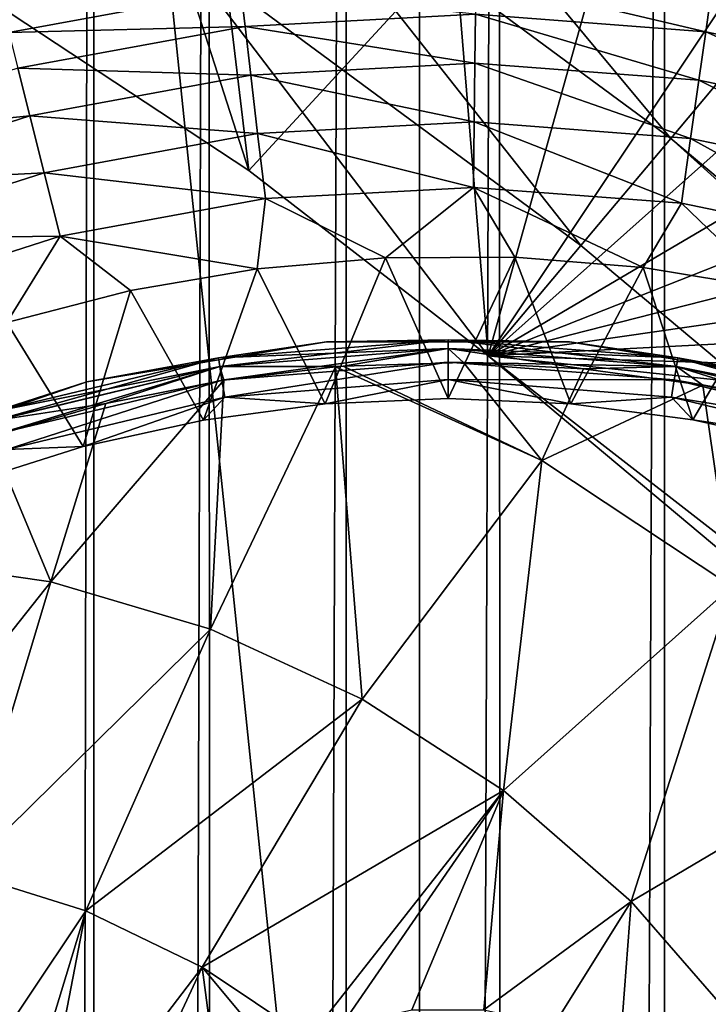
# Model space of a CAD drawing. Header units: metres. Extents: x -206 to 75, y -104 to 104.
# Tile 293 of 656: x -168.39 to -166.17, y 51.56 to 54.75. Entities that reach past the tile are written whole.
import ezdxf

# ---------------------------------------------------------------- set-up
doc = ezdxf.new("R2010")
doc.units = ezdxf.units.M
doc.layers.add('solid_01_1-CONSUMER_THERM_B_125288', color=7, linetype='CONTINUOUS')

msp = doc.modelspace()

# ---------------------------------------------------------------- linework, layer by layer
at = {"layer": 'solid_01_1-CONSUMER_THERM_B_125288'}
for points in [[(-106.887138, 47.939438, 1.5), (-97.174187, 56.091938, 1.5), (-200.514557, 74.966148, 1.5)], [(-107.910683, 47.194191, 1.5), (-106.887138, 47.939438, 1.5), (-200.514557, 74.966148, 1.5)], [(-108.467331, 46.871483, 1.5), (-107.910683, 47.194191, 1.5), (-200.514557, 74.966148, 1.5)], [(-109.048912, 46.586853, 1.5), (-108.467331, 46.871483, 1.5), (-200.514557, 74.966148, 1.5)], [(-109.651024, 46.343178, 1.5), (-109.048912, 46.586853, 1.5), (-200.514557, 74.966148, 1.5)], [(-110.268845, 46.142639, 1.5), (-109.651024, 46.343178, 1.5), (-200.514557, 74.966148, 1.5)], [(-110.897278, 45.986664, 1.5), (-110.268845, 46.142639, 1.5), (-200.514557, 74.966148, 1.5)], [(-111.53109, 45.875885, 1.5), (-110.897278, 45.986664, 1.5), (-200.514557, 74.966148, 1.5)], [(-112.794189, 45.78849, 1.5), (-111.53109, 45.875885, 1.5), (-200.514557, 74.966148, 1.5)], [(-168.100571, 58.189758, 1.5), (-112.794189, 45.78849, 1.5), (-200.514557, 74.966148, 1.5)], [(-168.448624, 65.133507), (-168.15712, 64.662857), (-168.429977, -65.192032)], [(-168.15712, 64.662857), (-168.138596, -64.721298), (-168.429977, -65.192032)], [(-168.15712, 64.662857), (-167.784088, 64.253792), (-168.138596, -64.721298)], [(-167.784088, 64.253792), (-167.765686, -64.312126), (-168.138596, -64.721298)], [(-167.784088, 64.253792), (-167.342255, 63.920231), (-167.765686, -64.312126)], [(-167.342255, 63.920231), (-167.323944, -63.978439), (-167.765686, -64.312126)], [(-167.342255, 63.920231), (-166.846649, 63.673542), (-167.323944, -63.978439)], [(-166.846649, 63.673542), (-166.8284, -63.731609), (-167.323944, -63.978439)], [(-166.846649, 63.673542), (-166.314148, 63.522121), (-166.8284, -63.731609)], [(-76.404617, 63.580017, 75.400002), (-185.604614, 63.572178, 75.400002), (-92.716316, 42.429672, 75.400002)], [(-185.604614, 63.572178, 75.400002), (-93.500069, 42.491352, 75.400002), (-92.716316, 42.429672, 75.400002)], [(-185.604614, 63.572178, 75.400002), (-168.500076, 42.491318, 75.400002), (-93.500069, 42.491352, 75.400002)], [(-166.314148, 63.522121), (-166.295959, -63.580036), (-166.8284, -63.731609)], [(-166.314148, 63.522121), (-165.762909, 63.471123), (-166.295959, -63.580036)], [(-165.762909, 63.471123), (-165.744736, -63.528877), (-166.295959, -63.580036)], [(-168.604477, 61.573399, 69.400002), (-167.103424, 47.073505, 63.5), (-168.603424, 47.073399, 63.5)], [(-167.104019, 55.223503, 66.816208), (-167.103424, 47.073505, 63.5), (-168.604477, 61.573399, 69.400002)], [(-168.100571, 58.189758, 1.5), (-166.403046, 57.2313, 1.5), (-112.794189, 45.78849, 1.5)], [(-166.403046, 57.2313, 1.5), (-149.226578, 45.783272, 1.5), (-112.794189, 45.78849, 1.5)], [(-166.403046, 57.2313, 1.5), (-150.489685, 45.870308, 1.5), (-149.226578, 45.783272, 1.5)], [(-166.403046, 57.2313, 1.5), (-151.123535, 45.980904, 1.5), (-150.489685, 45.870308, 1.5)], [(-166.403046, 57.2313, 1.5), (-164.849518, 56.082249, 1.5), (-151.123535, 45.980904, 1.5)], [(-167.211197, 56.021198, 2.826262), (-167.413162, 55.709095, 3.113388), (-166.023544, 54.682697, 3.113388)], [(-165.784622, 54.967514, 2.826262), (-167.211197, 56.021198, 2.826262), (-166.023544, 54.682697, 3.113388)], [(-167.413162, 55.709095, 3.113388), (-167.640762, 55.357407, 3.325905), (-166.29277, 54.361759, 3.325905)], [(-166.023544, 54.682697, 3.113388), (-167.413162, 55.709095, 3.113388), (-166.29277, 54.361759, 3.325905)], [(-167.640762, 55.357407, 3.325905), (-167.885925, 54.978554, 3.45631), (-166.582779, 54.016029, 3.45631)], [(-166.29277, 54.361759, 3.325905), (-167.640762, 55.357407, 3.325905), (-166.582779, 54.016029, 3.45631)], [(-167.103546, 48.573505, 72.400002), (-167.104019, 55.223503, 72.400002), (-160.187317, 55.224003, 72.400002)], [(-167.103546, 48.573505, 69.900002), (-167.103424, 47.073505, 63.5), (-167.104019, 55.223503, 66.816208)], [(-167.103546, 48.573505, 69.900002), (-167.104019, 55.223503, 72.400002), (-167.103546, 48.573505, 72.400002)], [(-167.103546, 48.573505, 69.900002), (-167.104019, 55.223503, 66.816208), (-167.104019, 55.223503, 72.400002)], [(-167.103546, 48.573505, 72.400002), (-160.187317, 55.224003, 72.400002), (-159.994614, 54.5121, 72.400002)], [(-167.885925, 54.978554, 3.45631), (-168.470688, 54.795467, 3.5), (-167.654373, 54.258259, 3.5)], [(-167.885925, 54.978554, 3.45631), (-167.654373, 54.258259, 3.5), (-166.881851, 53.659512, 3.5)], [(-166.582779, 54.016029, 3.45631), (-167.885925, 54.978554, 3.45631), (-166.881851, 53.659512, 3.5)], [(-166.989304, 54.981216, 3.5), (-167.654373, 54.258259, 3.5), (-167.735794, 54.934597, 3.5)], [(-166.989304, 54.981216, 3.5), (-166.881851, 53.659512, 3.5), (-167.654373, 54.258259, 3.5)], [(-166.518646, 54.962727, 3.5), (-166.881851, 53.659512, 3.5), (-166.989304, 54.981216, 3.5)], [(-166.050522, 54.907318, 3.5), (-166.881851, 53.659512, 3.5), (-166.518646, 54.962727, 3.5)], [(-167.735794, 54.934597, 3.5), (-167.654373, 54.258259, 3.5), (-168.470688, 54.795467, 3.5)], [(-165.588821, 54.815479, 3.5), (-166.881851, 53.659512, 3.5), (-166.050522, 54.907318, 3.5)], [(-166.922958, 54.763088, 13.122963), (-166.179794, 54.70652, 13.122963), (-166.9216, 54.882187, 12.933075)], [(-166.179794, 54.70652, 13.122963), (-166.163116, 54.824455, 12.933075), (-166.9216, 54.882187, 12.933075)], [(-168.429306, 54.704189, 12.933075), (-167.681198, 54.841873, 12.933075), (-168.447311, 54.77578, 12.721427)], [(-167.667236, 54.723591, 13.122963), (-167.681198, 54.841873, 12.933075), (-168.429306, 54.704189, 12.933075)], [(-167.667236, 54.723591, 13.122963), (-166.922958, 54.763088, 13.122963), (-167.681198, 54.841873, 12.933075)], [(-165.135117, 54.687527, 3.5), (-166.881851, 53.659512, 3.5), (-165.588821, 54.815479, 3.5)], [(-166.179794, 54.70652, 13.122963), (-165.450073, 54.554832, 13.122963), (-166.163116, 54.824455, 12.933075)], [(-166.924774, 54.604687, 13.281551), (-166.922958, 54.763088, 13.122963), (-167.667236, 54.723591, 13.122963)], [(-166.924774, 54.604687, 13.281551), (-166.201965, 54.549671, 13.281551), (-166.922958, 54.763088, 13.122963)], [(-166.201965, 54.549671, 13.281551), (-166.179794, 54.70652, 13.122963), (-166.922958, 54.763088, 13.122963)], [(-168.400238, 54.588684, 13.122963), (-167.667236, 54.723591, 13.122963), (-168.429306, 54.704189, 12.933075)], [(-167.648666, 54.566273, 13.281551), (-167.667236, 54.723591, 13.122963), (-168.400238, 54.588684, 13.122963)], [(-167.648666, 54.566273, 13.281551), (-166.924774, 54.604687, 13.281551), (-167.667236, 54.723591, 13.122963)], [(-166.201965, 54.549671, 13.281551), (-165.492233, 54.402138, 13.281551), (-166.179794, 54.70652, 13.122963)], [(-165.492233, 54.402138, 13.281551), (-165.450073, 54.554832, 13.122963), (-166.179794, 54.70652, 13.122963)], [(-164.693207, 54.524494, 3.5), (-166.881851, 53.659512, 3.5), (-165.135117, 54.687527, 3.5)], [(-156.576645, 46.213043, 3.325387), (-166.023544, 54.682697, 3.113388), (-166.29277, 54.361759, 3.325905)], [(-166.926956, 54.414944, 13.400871), (-166.924774, 54.604687, 13.281551), (-167.648666, 54.566273, 13.281551)], [(-166.926956, 54.414944, 13.400871), (-166.228531, 54.361786, 13.400871), (-166.924774, 54.604687, 13.281551)], [(-166.228531, 54.361786, 13.400871), (-166.201965, 54.549671, 13.281551), (-166.924774, 54.604687, 13.281551)], [(-168.361588, 54.435062, 13.281551), (-168.400238, 54.588684, 13.122963), (-169.109802, 54.360611, 13.122963)], [(-168.361588, 54.435062, 13.281551), (-167.648666, 54.566273, 13.281551), (-168.400238, 54.588684, 13.122963)], [(-167.626419, 54.377827, 13.400871), (-167.648666, 54.566273, 13.281551), (-168.361588, 54.435062, 13.281551)], [(-167.626419, 54.377827, 13.400871), (-166.926956, 54.414944, 13.400871), (-167.648666, 54.566273, 13.281551)], [(-166.228531, 54.361786, 13.400871), (-165.542755, 54.219227, 13.400871), (-166.201965, 54.549671, 13.281551)], [(-165.542755, 54.219227, 13.400871), (-165.492233, 54.402138, 13.281551), (-166.201965, 54.549671, 13.281551)], [(-167.103546, 48.573505, 72.400002), (-159.994614, 54.5121, 72.400002), (-159.681976, 53.844639, 72.400002)], [(-164.265442, 54.327297, 3.5), (-166.881851, 53.659512, 3.5), (-164.693207, 54.524494, 3.5)], [(-168.361588, 54.435062, 13.281551), (-169.109802, 54.360611, 13.122963), (-169.051712, 54.213238, 13.281551)], [(-168.315292, 54.251041, 13.400871), (-168.361588, 54.435062, 13.281551), (-169.051712, 54.213238, 13.281551)], [(-168.315292, 54.251041, 13.400871), (-167.626419, 54.377827, 13.400871), (-168.361588, 54.435062, 13.281551)], [(-166.929382, 54.203392, 13.474928), (-166.926956, 54.414944, 13.400871), (-167.626419, 54.377827, 13.400871)], [(-166.929382, 54.203392, 13.474928), (-166.258148, 54.152302, 13.474928), (-166.926956, 54.414944, 13.400871)], [(-166.258148, 54.152302, 13.474928), (-166.228531, 54.361786, 13.400871), (-166.926956, 54.414944, 13.400871)], [(-167.601608, 54.167721, 13.474928), (-167.626419, 54.377827, 13.400871), (-168.315292, 54.251041, 13.400871)], [(-167.601608, 54.167721, 13.474928), (-166.929382, 54.203392, 13.474928), (-167.626419, 54.377827, 13.400871)], [(-156.866318, 45.867725, 3.455959), (-166.29277, 54.361759, 3.325905), (-166.582779, 54.016029, 3.45631)], [(-156.866318, 45.867725, 3.455959), (-156.576645, 46.213043, 3.325387), (-166.29277, 54.361759, 3.325905)], [(-166.258148, 54.152302, 13.474928), (-165.599075, 54.015297, 13.474928), (-166.228531, 54.361786, 13.400871)], [(-165.599075, 54.015297, 13.474928), (-165.542755, 54.219227, 13.400871), (-166.228531, 54.361786, 13.400871)], [(-163.854156, 54.096962, 3.5), (-166.881851, 53.659512, 3.5), (-164.265442, 54.327297, 3.5)], [(-168.315292, 54.251041, 13.400871), (-169.051712, 54.213238, 13.281551), (-168.982132, 54.036705, 13.400871)], [(-168.263657, 54.045872, 13.474928), (-168.315292, 54.251041, 13.400871), (-168.982132, 54.036705, 13.400871)], [(-168.263657, 54.045872, 13.474928), (-167.601608, 54.167721, 13.474928), (-168.315292, 54.251041, 13.400871)], [(-167.601608, 54.167721, 13.474928), (-167.213425, 53.976181, 13.5), (-166.929382, 54.203392, 13.474928)], [(-166.929382, 54.203392, 13.474928), (-167.213425, 53.976181, 13.5), (-166.796539, 53.977493, 13.5)], [(-166.929382, 54.203392, 13.474928), (-166.796539, 53.977493, 13.5), (-166.381592, 53.944145, 13.5)], [(-166.929382, 54.203392, 13.474928), (-166.381592, 53.944145, 13.5), (-166.258148, 54.152302, 13.474928)], [(-168.263657, 54.045872, 13.474928), (-167.628311, 53.940205, 13.5), (-167.601608, 54.167721, 13.474928)], [(-167.601608, 54.167721, 13.474928), (-167.628311, 53.940205, 13.5), (-167.213425, 53.976181, 13.5)], [(-166.258148, 54.152302, 13.474928), (-166.381592, 53.944145, 13.5), (-165.971634, 53.876556, 13.5)], [(-166.258148, 54.152302, 13.474928), (-165.971634, 53.876556, 13.5), (-165.599075, 54.015297, 13.474928)], [(-163.462738, 53.835426, 3.5), (-166.881851, 53.659512, 3.5), (-163.854156, 54.096962, 3.5)], [(-168.263657, 54.045872, 13.474928), (-168.982132, 54.036705, 13.400871), (-168.904541, 53.839878, 13.474928)], [(-168.263657, 54.045872, 13.474928), (-168.904541, 53.839878, 13.474928), (-168.436646, 53.767147, 13.5)], [(-168.263657, 54.045872, 13.474928), (-168.436646, 53.767147, 13.5), (-168.037308, 53.870144, 13.5)], [(-168.263657, 54.045872, 13.474928), (-168.037308, 53.870144, 13.5), (-167.628311, 53.940205, 13.5)], [(-156.866318, 45.867725, 3.455959), (-166.582779, 54.016029, 3.45631), (-166.881851, 53.659512, 3.5)], [(-167.408264, 53.503551, 13.5), (-167.213425, 53.976181, 13.5), (-167.628311, 53.940205, 13.5)], [(-167.408264, 53.503551, 13.5), (-167.011719, 53.520943, 13.5), (-167.213425, 53.976181, 13.5)], [(-167.011719, 53.520943, 13.5), (-166.796539, 53.977493, 13.5), (-167.213425, 53.976181, 13.5)], [(-167.011719, 53.520943, 13.5), (-166.615158, 53.503704, 13.5), (-166.796539, 53.977493, 13.5)], [(-166.615158, 53.503704, 13.5), (-166.381592, 53.944145, 13.5), (-166.796539, 53.977493, 13.5)], [(-167.801804, 53.451664, 13.5), (-167.628311, 53.940205, 13.5), (-168.037308, 53.870144, 13.5)], [(-167.801804, 53.451664, 13.5), (-167.408264, 53.503551, 13.5), (-167.628311, 53.940205, 13.5)], [(-166.615158, 53.503704, 13.5), (-166.221603, 53.451969, 13.5), (-166.381592, 53.944145, 13.5)], [(-166.221603, 53.451969, 13.5), (-165.971634, 53.876556, 13.5), (-166.381592, 53.944145, 13.5)], [(-166.221603, 53.451969, 13.5), (-165.834045, 53.366131, 13.5), (-165.971634, 53.876556, 13.5)], [(-168.189316, 53.365673, 13.5), (-168.037308, 53.870144, 13.5), (-168.436646, 53.767147, 13.5)], [(-168.189316, 53.365673, 13.5), (-167.801804, 53.451664, 13.5), (-168.037308, 53.870144, 13.5)], [(-167.103546, 48.573505, 72.400002), (-159.681976, 53.844639, 72.400002), (-159.258514, 53.240978, 72.400002)], [(-163.092545, 53.543594, 3.5), (-166.881851, 53.659512, 3.5), (-163.462738, 53.835426, 3.5)], [(-168.567871, 53.246235, 13.5), (-168.189316, 53.365673, 13.5), (-168.436646, 53.767147, 13.5)], [(-167.403778, 53.704662, 17.098219), (-168.177567, 53.575424, 17.098219), (-167.753021, 53.652596, 17.160311)], [(-168.177567, 53.575424, 13.7), (-168.177567, 53.575424, 17.098219), (-167.403778, 53.704662, 17.098219)], [(-167.403778, 53.704662, 13.7), (-168.177567, 53.575424, 13.7), (-167.403778, 53.704662, 17.098219)], [(-167.753036, 53.652687, 13.638197), (-168.177567, 53.575424, 13.7), (-167.403778, 53.704662, 13.7)], [(-167.01152, 53.711155, 13.638197), (-167.753036, 53.652687, 13.638197), (-167.403778, 53.704662, 13.7)], [(-167.748581, 53.624596, 13.582392), (-167.753036, 53.652687, 13.638197), (-167.01152, 53.711155, 13.638197)], [(-167.403778, 53.704662, 17.098219), (-167.753021, 53.652596, 17.160311), (-167.01152, 53.71106, 17.160311)], [(-167.011505, 53.682316, 17.216368), (-167.01152, 53.71106, 17.160311), (-167.753021, 53.652596, 17.160311)], [(-167.011505, 53.682316, 17.216368), (-167.753021, 53.652596, 17.160311), (-167.74852, 53.624203, 17.216368)], [(-167.011505, 53.682709, 13.582392), (-167.748581, 53.624596, 13.582392), (-167.01152, 53.711155, 13.638197)], [(-167.741653, 53.58083, 13.538123), (-167.748581, 53.624596, 13.582392), (-167.011505, 53.682709, 13.582392)], [(-167.011505, 53.682316, 17.216368), (-167.74852, 53.624203, 17.216368), (-167.349991, 53.625271, 17.260666)], [(-167.011505, 53.638397, 13.538123), (-167.741653, 53.58083, 13.538123), (-167.011505, 53.682709, 13.582392)], [(-167.01152, 53.711155, 13.638197), (-167.403778, 53.704662, 13.7), (-166.619278, 53.704777, 13.7)], [(-166.619278, 53.704777, 17.098219), (-167.403778, 53.704662, 17.098219), (-167.01152, 53.71106, 17.160311)], [(-167.403778, 53.704662, 13.7), (-167.403778, 53.704662, 17.098219), (-166.619278, 53.704777, 17.098219)], [(-166.619278, 53.704777, 13.7), (-167.403778, 53.704662, 13.7), (-166.619278, 53.704777, 17.098219)], [(-167.011505, 53.682316, 17.216368), (-167.349991, 53.625271, 17.260666), (-166.961823, 53.637352, 17.260666)], [(-166.269974, 53.652901, 13.638197), (-167.01152, 53.711155, 13.638197), (-166.619278, 53.704777, 13.7)], [(-167.011505, 53.682709, 13.582392), (-167.01152, 53.711155, 13.638197), (-166.269974, 53.652901, 13.638197)], [(-166.619278, 53.704777, 17.098219), (-167.01152, 53.71106, 17.160311), (-166.269989, 53.652809, 17.160311)], [(-166.274475, 53.624416, 17.216368), (-166.269989, 53.652809, 17.160311), (-167.01152, 53.71106, 17.160311)], [(-166.274475, 53.624416, 17.216368), (-167.01152, 53.71106, 17.160311), (-167.011505, 53.682316, 17.216368)], [(-166.274414, 53.624805, 13.582392), (-167.011505, 53.682709, 13.582392), (-166.269974, 53.652901, 13.638197)], [(-167.011505, 53.638397, 13.538123), (-167.011505, 53.682709, 13.582392), (-166.274414, 53.624805, 13.582392)], [(-167.011505, 53.682316, 17.216368), (-166.961823, 53.637352, 17.260666), (-166.573975, 53.617115, 17.260666)], [(-166.274475, 53.624416, 17.216368), (-167.011505, 53.682316, 17.216368), (-166.573975, 53.617115, 17.260666)], [(-165.845459, 53.575764, 17.098219), (-166.619278, 53.704777, 17.098219), (-166.269989, 53.652809, 17.160311)], [(-166.619278, 53.704777, 13.7), (-166.619278, 53.704777, 17.098219), (-165.845459, 53.575764, 17.098219)], [(-165.845459, 53.575764, 13.7), (-166.619278, 53.704777, 13.7), (-165.845459, 53.575764, 17.098219)], [(-166.269974, 53.652901, 13.638197), (-166.619278, 53.704777, 13.7), (-165.845459, 53.575764, 13.7)], [(-167.753036, 53.652687, 13.638197), (-168.476288, 53.478943, 13.638197), (-168.177567, 53.575424, 13.7)], [(-168.467499, 53.451889, 13.582392), (-168.476288, 53.478943, 13.638197), (-167.753036, 53.652687, 13.638197)], [(-168.177567, 53.575424, 17.098219), (-168.476257, 53.478851, 17.160311), (-167.753021, 53.652596, 17.160311)], [(-167.74852, 53.624203, 17.216368), (-167.753021, 53.652596, 17.160311), (-168.476257, 53.478851, 17.160311)], [(-167.748581, 53.624596, 13.582392), (-168.467499, 53.451889, 13.582392), (-167.753036, 53.652687, 13.638197)], [(-156.866318, 45.867725, 3.455959), (-166.881851, 53.659512, 3.5), (-157.166565, 45.509792, 3.5)], [(-162.746674, 53.223858, 3.5), (-157.166565, 45.509792, 3.5), (-166.881851, 53.659512, 3.5)], [(-162.746674, 53.223858, 3.5), (-166.881851, 53.659512, 3.5), (-163.092545, 53.543594, 3.5)], [(-165.555588, 53.451931, 17.216368), (-166.269989, 53.652809, 17.160311), (-166.274475, 53.624416, 17.216368)], [(-166.274414, 53.624805, 13.582392), (-166.269974, 53.652901, 13.638197), (-165.546677, 53.479362, 13.638197)], [(-165.845459, 53.575764, 17.098219), (-166.269989, 53.652809, 17.160311), (-165.546707, 53.479271, 17.160311)], [(-165.555588, 53.451931, 17.216368), (-165.546707, 53.479271, 17.160311), (-166.269989, 53.652809, 17.160311)], [(-165.546677, 53.479362, 13.638197), (-166.269974, 53.652901, 13.638197), (-165.845459, 53.575764, 13.7)], [(-167.74852, 53.624203, 17.216368), (-168.476257, 53.478851, 17.160311), (-168.467377, 53.451515, 17.216368)], [(-168.453796, 53.409748, 13.538123), (-168.467499, 53.451889, 13.582392), (-167.748581, 53.624596, 13.582392)], [(-167.74852, 53.624203, 17.216368), (-168.467377, 53.451515, 17.216368), (-168.116562, 53.504719, 17.260666)], [(-167.741653, 53.58083, 13.538123), (-168.453796, 53.409748, 13.538123), (-167.748581, 53.624596, 13.582392)], [(-167.74852, 53.624203, 17.216368), (-168.116562, 53.504719, 17.260666), (-167.735794, 53.580956, 17.260666)], [(-167.778992, 52.775848, 17.75799), (-167.37532, 53.623352, 17.260666), (-167.735794, 53.580956, 17.260666)], [(-167.778992, 52.775848, 17.75799), (-167.288589, 52.549644, 17.912331), (-167.37532, 53.623352, 17.260666)], [(-167.74852, 53.624203, 17.216368), (-167.37532, 53.623352, 17.260666), (-167.349991, 53.625271, 17.260666)], [(-167.74852, 53.624203, 17.216368), (-167.735794, 53.580956, 17.260666), (-167.37532, 53.623352, 17.260666)], [(-167.011505, 53.638397, 13.538123), (-167.73291, 53.525688, 13.50973), (-167.741653, 53.58083, 13.538123)], [(-167.011505, 53.638397, 13.538123), (-167.01149, 53.582565, 13.50973), (-167.73291, 53.525688, 13.50973)], [(-166.709366, 53.320427, 17.470345), (-167.349991, 53.625271, 17.260666), (-167.37532, 53.623352, 17.260666)], [(-167.288589, 52.549644, 17.912331), (-166.709366, 53.320427, 17.470345), (-167.37532, 53.623352, 17.260666)], [(-166.709366, 53.320427, 17.470345), (-166.961823, 53.637352, 17.260666), (-167.349991, 53.625271, 17.260666)], [(-166.281342, 53.581039, 13.538123), (-167.01149, 53.582565, 13.50973), (-167.011505, 53.638397, 13.538123)], [(-166.281342, 53.581039, 13.538123), (-167.011505, 53.638397, 13.538123), (-166.274414, 53.624805, 13.582392)], [(-166.709366, 53.320427, 17.470345), (-166.573975, 53.617115, 17.260666), (-166.961823, 53.637352, 17.260666)], [(-166.274475, 53.624416, 17.216368), (-166.573975, 53.617115, 17.260666), (-166.189163, 53.564701, 17.260666)], [(-166.281342, 53.581039, 13.538123), (-166.274414, 53.624805, 13.582392), (-165.555466, 53.452309, 13.582392)], [(-166.274475, 53.624416, 17.216368), (-166.189163, 53.564701, 17.260666), (-165.810013, 53.480469, 17.260666)], [(-165.555588, 53.451931, 17.216368), (-166.274475, 53.624416, 17.216368), (-165.810013, 53.480469, 17.260666)], [(-165.555466, 53.452309, 13.582392), (-166.274414, 53.624805, 13.582392), (-165.546677, 53.479362, 13.638197)], [(-166.709366, 53.320427, 17.470345), (-166.189163, 53.564701, 17.260666), (-166.573975, 53.617115, 17.260666)], [(-168.177567, 53.575424, 17.098219), (-168.919525, 53.320587, 17.098219), (-168.476257, 53.478851, 17.160311)], [(-168.919525, 53.320587, 13.7), (-168.919525, 53.320587, 17.098219), (-168.177567, 53.575424, 17.098219)], [(-168.177567, 53.575424, 13.7), (-168.919525, 53.320587, 13.7), (-168.177567, 53.575424, 17.098219)], [(-168.476288, 53.478943, 13.638197), (-168.919525, 53.320587, 13.7), (-168.177567, 53.575424, 13.7)], [(-167.741653, 53.58083, 13.538123), (-168.436539, 53.356655, 13.50973), (-168.453796, 53.409748, 13.538123)], [(-167.741653, 53.58083, 13.538123), (-167.73291, 53.525688, 13.50973), (-168.436539, 53.356655, 13.50973)], [(-168.294556, 52.928627, 17.595724), (-167.735794, 53.580956, 17.260666), (-168.116562, 53.504719, 17.260666)], [(-168.294556, 52.928627, 17.595724), (-167.778992, 52.775848, 17.75799), (-167.735794, 53.580956, 17.260666)], [(-167.73291, 53.525688, 13.50973), (-167.01149, 53.582565, 13.50973), (-167.408264, 53.503551, 13.5)], [(-167.01149, 53.582565, 13.50973), (-167.011719, 53.520943, 13.5), (-167.408264, 53.503551, 13.5)], [(-167.01149, 53.582565, 13.50973), (-166.615158, 53.503704, 13.5), (-167.011719, 53.520943, 13.5)], [(-167.01149, 53.582565, 13.50973), (-166.29007, 53.525894, 13.50973), (-166.615158, 53.503704, 13.5)], [(-166.281342, 53.581039, 13.538123), (-166.29007, 53.525894, 13.50973), (-167.01149, 53.582565, 13.50973)], [(-166.709366, 53.320427, 17.470345), (-166.095673, 52.91341, 17.663486), (-166.189163, 53.564701, 17.260666)], [(-165.569153, 53.410164, 13.538123), (-166.29007, 53.525894, 13.50973), (-166.281342, 53.581039, 13.538123)], [(-165.569153, 53.410164, 13.538123), (-166.281342, 53.581039, 13.538123), (-165.555466, 53.452309, 13.582392)], [(-166.095673, 52.91341, 17.663486), (-165.810013, 53.480469, 17.260666), (-166.189163, 53.564701, 17.260666)], [(-168.436539, 53.356655, 13.50973), (-167.73291, 53.525688, 13.50973), (-168.189316, 53.365673, 13.5)], [(-167.73291, 53.525688, 13.50973), (-167.801804, 53.451664, 13.5), (-168.189316, 53.365673, 13.5)], [(-167.73291, 53.525688, 13.50973), (-167.408264, 53.503551, 13.5), (-167.801804, 53.451664, 13.5)], [(-166.29007, 53.525894, 13.50973), (-166.221603, 53.451969, 13.5), (-166.615158, 53.503704, 13.5)], [(-166.29007, 53.525894, 13.50973), (-165.586395, 53.357063, 13.50973), (-166.221603, 53.451969, 13.5)], [(-165.569153, 53.410164, 13.538123), (-165.586395, 53.357063, 13.50973), (-166.29007, 53.525894, 13.50973)], [(-168.467377, 53.451515, 17.216368), (-168.48967, 53.397099, 17.260666), (-168.116562, 53.504719, 17.260666)], [(-168.294556, 52.928627, 17.595724), (-168.116562, 53.504719, 17.260666), (-168.48967, 53.397099, 17.260666)], [(-165.586395, 53.357063, 13.50973), (-165.834045, 53.366131, 13.5), (-166.221603, 53.451969, 13.5)], [(-168.825348, 53.005032, 17.428663), (-168.294556, 52.928627, 17.595724), (-168.48967, 53.397099, 17.260666)], [(-168.436539, 53.356655, 13.50973), (-168.189316, 53.365673, 13.5), (-168.567871, 53.246235, 13.5)], [(-167.288589, 52.549644, 17.912331), (-166.832825, 52.254379, 18.055769), (-166.709366, 53.320427, 17.470345)], [(-166.832825, 52.254379, 18.055769), (-166.095673, 52.91341, 17.663486), (-166.709366, 53.320427, 17.470345)], [(-167.103546, 48.573505, 72.400002), (-159.258514, 53.240978, 72.400002), (-158.736923, 52.71946, 72.400002)], [(-168.825348, 53.005032, 17.428663), (-168.986328, 52.055222, 17.875093), (-168.294556, 52.928627, 17.595724)], [(-168.294556, 52.928627, 17.595724), (-168.986328, 52.055222, 17.875093), (-168.577377, 51.989861, 18.003803)], [(-168.294556, 52.928627, 17.595724), (-168.577377, 51.989861, 18.003803), (-167.778992, 52.775848, 17.75799)], [(-166.832825, 52.254379, 18.055769), (-166.420471, 51.895752, 18.185537), (-166.095673, 52.91341, 17.663486)], [(-166.420471, 51.895752, 18.185537), (-165.549194, 52.412025, 17.835464), (-166.095673, 52.91341, 17.663486)], [(-167.778992, 52.775848, 17.75799), (-168.577377, 51.989861, 18.003803), (-168.181168, 51.865208, 18.128504)], [(-167.778992, 52.775848, 17.75799), (-168.181168, 51.865208, 18.128504), (-167.288589, 52.549644, 17.912331)], [(-167.103546, 48.573505, 72.400002), (-158.736923, 52.71946, 72.400002), (-158.133209, 52.296097, 72.400002)], [(-167.288589, 52.549644, 17.912331), (-168.181168, 51.865208, 18.128504), (-167.805466, 51.683716, 18.246748)], [(-167.288589, 52.549644, 17.912331), (-167.805466, 51.683716, 18.246748), (-166.832825, 52.254379, 18.055769)], [(-166.420471, 51.895752, 18.185537), (-166.059509, 51.480679, 18.299129), (-165.549194, 52.412025, 17.835464)], [(-167.103546, 48.573505, 72.400002), (-158.133209, 52.296097, 72.400002), (-157.465698, 51.983543, 72.400002)], [(-166.832825, 52.254379, 18.055769), (-167.805466, 51.683716, 18.246748), (-167.461288, 51.452335, 18.354891)], [(-167.355179, 51.494778, 18.346449), (-166.832825, 52.254379, 18.055769), (-167.461288, 51.452335, 18.354891)], [(-167.355179, 51.494778, 18.346449), (-167.128372, 51.545139, 18.336422), (-166.832825, 52.254379, 18.055769)], [(-167.128372, 51.545139, 18.336422), (-166.896439, 51.545437, 18.336369), (-166.832825, 52.254379, 18.055769)], [(-166.896439, 51.545437, 18.336369), (-166.420471, 51.895752, 18.185537), (-166.832825, 52.254379, 18.055769)], [(-168.181168, 51.865208, 18.128504), (-168.577377, 51.989861, 18.003803), (-168.773529, 50.979618, 18.303238)], [(-167.103546, 48.573505, 72.400002), (-157.465698, 51.983543, 72.400002), (-156.753769, 51.790947, 72.400002)], [(-166.896439, 51.545437, 18.336369), (-166.669724, 51.495731, 18.346277), (-166.420471, 51.895752, 18.185537)], [(-166.669724, 51.495731, 18.346277), (-166.458344, 51.397945, 18.365725), (-166.420471, 51.895752, 18.185537)], [(-166.458344, 51.397945, 18.365725), (-166.059509, 51.480679, 18.299129), (-166.420471, 51.895752, 18.185537)], [(-168.181168, 51.865208, 18.128504), (-168.773529, 50.979618, 18.303238), (-168.485779, 50.866535, 18.393747)], [(-168.355331, 50.961178, 18.393747), (-168.181168, 51.865208, 18.128504), (-168.485779, 50.866535, 18.393747)], [(-168.355331, 50.961178, 18.393747), (-167.805466, 51.683716, 18.246748), (-168.181168, 51.865208, 18.128504)], [(-156.75354, 48.574249, 72.400002), (-167.103546, 48.573505, 72.400002), (-156.753769, 51.790947, 72.400002)], [(-168.355331, 50.961178, 18.393747), (-168.062744, 51.13015, 18.393749), (-167.805466, 51.683716, 18.246748)], [(-168.062744, 51.13015, 18.393749), (-167.74942, 51.256374, 18.393747), (-167.805466, 51.683716, 18.246748)], [(-167.566223, 51.396442, 18.365993), (-167.461288, 51.452335, 18.354891), (-167.805466, 51.683716, 18.246748)], [(-167.74942, 51.256374, 18.393747), (-167.566223, 51.396442, 18.365993), (-167.805466, 51.683716, 18.246748)]]:
    msp.add_3dface(points, dxfattribs=at)

doc.saveas('drawing.dxf')
